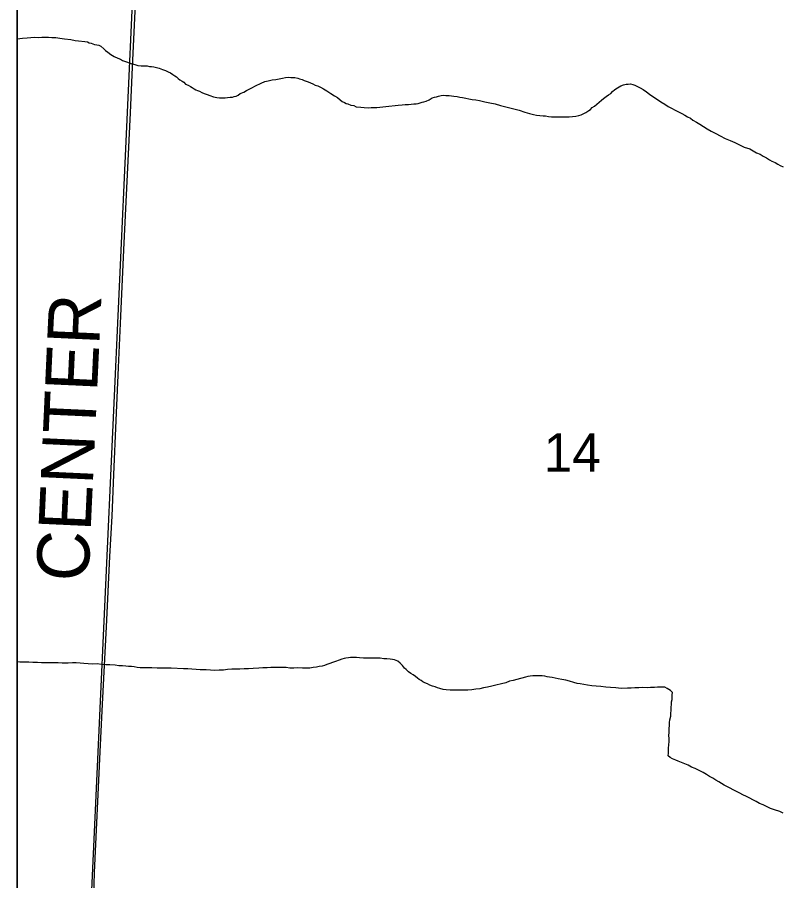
# Model space of a CAD drawing. Extents: x 2.4 to 73.1, y 4.5 to 25.6.
# Drawn here: x 29.4974 to 29.9131, y 23.1835 to 23.653 of the extents above; entities that cross this region are included whole.
import ezdxf

# ---------------------------------------------------------------- set-up
doc = ezdxf.new("R2010")
doc.units = 0
for name, color, linetype in [('GM_X_Interchange_Ramps', 7, 'Continuous'), ('GM_X_Minor_River', 7, 'Continuous'), ('GM_X_Section', 7, 'Continuous'), ('GM_X_Section_Text', 7, 'Continuous'), ('GM_X_Township_Road', 7, 'Continuous'), ('GM_X_Township_Road_Text', 7, 'Continuous'), ('GM_X_US_Shield', 7, 'Continuous'), ('SH_Cut_Line', 7, 'Continuous'), ('SH_Data', 7, 'Continuous')]:
    doc.layers.add(name, color=color, linetype=linetype)

msp = doc.modelspace()

# ---------------------------------------------------------------- linework, layer by layer
at = {"layer": 'GM_X_Interchange_Ramps'}
msp.add_lwpolyline([(29.49738, 24.68879), (29.49738, 21.67933)], dxfattribs=at)
at = {"layer": 'GM_X_Minor_River'}
for points in [[(29.49738, 23.6413), (29.4974, 23.6413), (29.49873, 23.64147), (29.50026, 23.64164), (29.50273, 23.64179), (29.50483, 23.64195), (29.50692, 23.6421), (29.50883, 23.64207), (29.51073, 23.64223), (29.51263, 23.6422), (29.51434, 23.64217), (29.51624, 23.64195), (29.51833, 23.64192), (29.52061, 23.64169), (29.52308, 23.64127), (29.52649, 23.64084), (29.52877, 23.64043), (29.53067, 23.6402), (29.53408, 23.63977), (29.5356, 23.63956), (29.53655, 23.63916), (29.53749, 23.63896), (29.53844, 23.63856), (29.53938, 23.63817), (29.54071, 23.63796), (29.54166, 23.63775), (29.54279, 23.63735), (29.54448, 23.63581), (29.54542, 23.63484), (29.54655, 23.63407), (29.54823, 23.63271), (29.55012, 23.63173), (29.55201, 23.63075), (29.55352, 23.63016), (29.55465, 23.62957), (29.5556, 23.62917), (29.55938, 23.62778), (29.56127, 23.62737), (29.56297, 23.62678), (29.56468, 23.62656), (29.56601, 23.62654), (29.56696, 23.62652), (29.5681, 23.62651), (29.56924, 23.6263), (29.57038, 23.62628), (29.57171, 23.62607), (29.57304, 23.62567), (29.57455, 23.62526), (29.57644, 23.62466), (29.57796, 23.62407), (29.57946, 23.62329), (29.58079, 23.6227), (29.58192, 23.62192), (29.58304, 23.62114), (29.58399, 23.62056), (29.58492, 23.61978)], [(29.58492, 23.61978), (29.58586, 23.61901), (29.58699, 23.61823), (29.58793, 23.61765), (29.58887, 23.61668), (29.59038, 23.61609), (29.59151, 23.61531), (29.59245, 23.61473), (29.59358, 23.61414), (29.59452, 23.61355), (29.59547, 23.61316), (29.59641, 23.61276), (29.59773, 23.61217), (29.59906, 23.61158), (29.60057, 23.61099), (29.60208, 23.61039), (29.60416, 23.60979), (29.60587, 23.60938), (29.60739, 23.60917), (29.60891, 23.60915), (29.61043, 23.60912), (29.61176, 23.60929), (29.6131, 23.60946), (29.61443, 23.60963), (29.61539, 23.60999), (29.61634, 23.61017), (29.61749, 23.61072), (29.61864, 23.61146), (29.62056, 23.61219), (29.62209, 23.61311), (29.62382, 23.61404), (29.62804, 23.61625), (29.629, 23.61661), (29.62996, 23.61717), (29.63206, 23.61808), (29.63378, 23.61844), (29.63607, 23.61897), (29.63798, 23.61913), (29.63988, 23.61948), (29.6416, 23.61983), (29.64332, 23.62018), (29.64484, 23.62035), (29.64617, 23.62033), (29.64732, 23.62031), (29.64827, 23.62029), (29.64997, 23.61989), (29.65092, 23.61949), (29.65224, 23.61909), (29.65338, 23.61869), (29.65451, 23.6183), (29.65564, 23.6179), (29.65678, 23.61731), (29.6581, 23.61672), (29.65942, 23.61613), (29.66075, 23.61573), (29.66225, 23.61494), (29.66395, 23.61416), (29.66565, 23.61299), (29.66791, 23.61163), (29.66979, 23.61027), (29.67148, 23.60929), (29.67299, 23.60813), (29.67411, 23.60716), (29.67524, 23.60657), (29.67619, 23.60618), (29.67714, 23.60597), (29.67883, 23.60519), (29.68035, 23.60497), (29.68167, 23.60438), (29.68414, 23.60415), (29.68604, 23.60393), (29.68813, 23.60371), (29.68984, 23.60387), (29.69137, 23.60385), (29.69289, 23.60401), (29.6946, 23.60418), (29.69613, 23.60434), (29.69784, 23.6045), (29.70451, 23.60516), (29.7066, 23.60531), (29.70832, 23.60548), (29.71003, 23.60564), (29.71156, 23.6058), (29.71308, 23.60597), (29.71422, 23.60595), (29.71537, 23.60612), (29.71651, 23.60648), (29.71747, 23.60685), (29.71842, 23.60702), (29.71976, 23.60738), (29.72129, 23.60812), (29.72302, 23.60923), (29.72417, 23.60959), (29.72532, 23.60976), (29.72646, 23.61013), (29.7278, 23.61048), (29.72913, 23.61065), (29.73046, 23.61044), (29.73217, 23.61041), (29.7335, 23.6102), (29.73483, 23.61018)], [(29.73483, 23.61018), (29.73654, 23.60996), (29.73805, 23.60956), (29.73957, 23.60935), (29.74128, 23.60894), (29.74299, 23.60872), (29.74469, 23.60832), (29.74678, 23.60809), (29.74867, 23.60768), (29.75171, 23.60706), (29.75436, 23.60645), (29.7572, 23.60584), (29.76023, 23.60503), (29.77027, 23.6024), (29.7733, 23.6014), (29.77595, 23.6006), (29.77803, 23.60019), (29.77974, 23.59978), (29.78145, 23.59956), (29.78335, 23.59934), (29.78468, 23.59932), (29.7862, 23.59911), (29.7879, 23.59889), (29.78962, 23.59886), (29.79152, 23.59883), (29.79342, 23.5988), (29.79532, 23.59877), (29.79741, 23.59893), (29.79932, 23.59909), (29.80103, 23.59925), (29.80275, 23.5996), (29.80409, 23.59996), (29.80505, 23.60052), (29.80658, 23.60125), (29.80812, 23.60237), (29.80908, 23.60292), (29.81005, 23.60386), (29.8112, 23.6046), (29.81255, 23.60572), (29.81371, 23.60684), (29.81506, 23.60795), (29.81621, 23.60889), (29.81756, 23.61), (29.81891, 23.61074), (29.82006, 23.61148), (29.82103, 23.61261), (29.82238, 23.61373), (29.82372, 23.61465), (29.82468, 23.61521), (29.82564, 23.61576), (29.82698, 23.61631), (29.82851, 23.61667), (29.82965, 23.61665), (29.8308, 23.61682), (29.83212, 23.61642), (29.83325, 23.61602), (29.83458, 23.61543), (29.83608, 23.61465), (29.83778, 23.61367), (29.83948, 23.6125), (29.84116, 23.61115), (29.84737, 23.60706), (29.84944, 23.6057), (29.85133, 23.60453), (29.85321, 23.60355), (29.8551, 23.60257), (29.85699, 23.60159), (29.85868, 23.60061), (29.86038, 23.59982), (29.86189, 23.59885), (29.8634, 23.59807), (29.86471, 23.5971), (29.86679, 23.59593), (29.86848, 23.59495), (29.87055, 23.59359), (29.87244, 23.59242), (29.8747, 23.59105), (29.87715, 23.58987), (29.8796, 23.5885), (29.88224, 23.58713), (29.88507, 23.58595), (29.88753, 23.58496), (29.89017, 23.58359), (29.89263, 23.58241), (29.89565, 23.58141), (29.89754, 23.58043), (29.89942, 23.57926), (29.90131, 23.57847), (29.90301, 23.5775), (29.9047, 23.57652), (29.9064, 23.57554), (29.90772, 23.57476), (29.90942, 23.57398), (29.91093, 23.57319), (29.91225, 23.57241), (29.91394, 23.57162)], [(29.72041, 23.29057), (29.71908, 23.29116), (29.71795, 23.29175), (29.71701, 23.29233), (29.71588, 23.29292), (29.71494, 23.2937), (29.714, 23.29466), (29.71268, 23.29544), (29.71137, 23.29622), (29.71005, 23.29719), (29.70893, 23.29835), (29.70799, 23.29913), (29.70687, 23.30047), (29.70556, 23.30182), (29.70425, 23.30298), (29.70254, 23.30358), (29.70141, 23.30379), (29.70008, 23.304), (29.69837, 23.30422), (29.69666, 23.30424), (29.69476, 23.30447), (29.69267, 23.3045), (29.68563, 23.30461), (29.68354, 23.30464), (29.68183, 23.30486), (29.67993, 23.30489), (29.6786, 23.30491), (29.67746, 23.30474), (29.67612, 23.30457), (29.67517, 23.3044), (29.67383, 23.30404), (29.67249, 23.30349), (29.67039, 23.30276), (29.66886, 23.30222), (29.66733, 23.30167), (29.6658, 23.30113), (29.66446, 23.30058), (29.66312, 23.30022), (29.6616, 23.30005), (29.66007, 23.2997), (29.65835, 23.29954), (29.65645, 23.29919), (29.65435, 23.29903), (29.65245, 23.29906), (29.6496, 23.29929), (29.6477, 23.29914), (29.64561, 23.29917), (29.64352, 23.29939), (29.64143, 23.29942), (29.63952, 23.29946), (29.63762, 23.29949), (29.63534, 23.29952), (29.63325, 23.29937), (29.63096, 23.29921), (29.62868, 23.29906), (29.62563, 23.29892), (29.62316, 23.29877), (29.62068, 23.29881), (29.6184, 23.29865), (29.61612, 23.2985), (29.61402, 23.29853), (29.61174, 23.29838), (29.60945, 23.29803), (29.60717, 23.29807), (29.60469, 23.29792), (29.60241, 23.29796), (29.60013, 23.29818), (29.5969, 23.29823), (29.59462, 23.29846), (29.59234, 23.2985), (29.59006, 23.29872), (29.58778, 23.29876), (29.58113, 23.29905), (29.57866, 23.29909), (29.576, 23.29914), (29.57352, 23.29918), (29.57048, 23.29922), (29.5682, 23.29926), (29.56611, 23.29929), (29.56421, 23.29932), (29.5625, 23.29954), (29.56098, 23.29975), (29.55946, 23.29997), (29.55794, 23.29999), (29.55642, 23.30021), (29.55452, 23.30043), (29.55262, 23.30046), (29.55053, 23.30068), (29.54769, 23.30092), (29.54559, 23.30095), (29.54312, 23.30118), (29.54085, 23.3014), (29.53837, 23.30125), (29.5359, 23.30148), (29.53362, 23.30171), (29.53153, 23.30174), (29.52944, 23.30197), (29.52735, 23.302), (29.52507, 23.30184), (29.52183, 23.3019), (29.51955, 23.30193)], [(29.51955, 23.30193), (29.51727, 23.30197), (29.51499, 23.302), (29.5129, 23.30204), (29.51062, 23.30207), (29.50833, 23.30211), (29.50586, 23.30215), (29.50358, 23.30238), (29.50111, 23.30241), (29.49883, 23.30245), (29.49738, 23.3026)], [(29.87027, 23.2424), (29.86782, 23.24358), (29.86593, 23.24456), (29.86405, 23.24535), (29.86216, 23.24633), (29.85762, 23.24811), (29.85668, 23.24851), (29.85555, 23.2491), (29.85366, 23.24989), (29.85233, 23.25048), (29.8514, 23.25144), (29.85142, 23.25296), (29.85144, 23.2541), (29.85147, 23.25581), (29.85168, 23.25733), (29.85191, 23.25941), (29.85193, 23.26093), (29.85176, 23.26245), (29.85179, 23.26416), (29.85181, 23.26549), (29.85183, 23.26644), (29.85204, 23.26777), (29.85207, 23.26948), (29.85228, 23.27099), (29.85269, 23.27308), (29.85272, 23.27479), (29.85293, 23.27592), (29.85296, 23.27782), (29.85317, 23.27934), (29.8532, 23.28086), (29.85341, 23.28199), (29.85343, 23.28332), (29.85345, 23.28465), (29.85366, 23.28579), (29.85253, 23.28695), (29.85084, 23.28811), (29.84952, 23.2887), (29.848, 23.28873), (29.84705, 23.28874), (29.84552, 23.28877), (29.84381, 23.2886), (29.84172, 23.28864), (29.83981, 23.28848), (29.83753, 23.28851), (29.83544, 23.28836), (29.83316, 23.28839), (29.83125, 23.28823), (29.82916, 23.28827), (29.82573, 23.28813), (29.82289, 23.28837), (29.82004, 23.2886), (29.81738, 23.28884), (29.81472, 23.28907), (29.81225, 23.2893), (29.80978, 23.28953), (29.8075, 23.28994), (29.80542, 23.29017), (29.80352, 23.29058), (29.80181, 23.29079), (29.80011, 23.29139), (29.79765, 23.292), (29.79575, 23.2926), (29.79348, 23.29302), (29.79158, 23.29324), (29.78988, 23.29364), (29.78817, 23.29405), (29.78684, 23.29426), (29.78551, 23.29447), (29.78419, 23.29468), (29.78286, 23.29489), (29.78134, 23.29492), (29.77925, 23.29495), (29.77772, 23.29498), (29.7762, 23.29481), (29.77506, 23.29464), (29.77372, 23.29428), (29.76894, 23.29303), (29.76703, 23.29249), (29.76512, 23.29195), (29.76302, 23.29122), (29.76073, 23.2905), (29.75767, 23.28979), (29.75538, 23.28925), (29.75309, 23.28872), (29.75099, 23.28837), (29.74889, 23.28784), (29.7468, 23.28768), (29.74451, 23.28734), (29.74241, 23.28718), (29.74013, 23.28722), (29.73785, 23.28706), (29.73538, 23.2871), (29.73271, 23.28715), (29.73063, 23.28737), (29.72892, 23.28758), (29.72721, 23.28799), (29.72589, 23.28839), (29.72456, 23.28898), (29.72324, 23.28938), (29.72172, 23.28979), (29.72041, 23.29057)], [(29.91386, 23.22024), (29.91197, 23.22122), (29.90913, 23.22203), (29.90705, 23.22282), (29.90479, 23.22381), (29.9029, 23.22479), (29.90101, 23.22558), (29.89912, 23.22656), (29.89743, 23.22753), (29.89573, 23.22851), (29.89384, 23.2293), (29.89196, 23.23028), (29.89026, 23.23107), (29.88818, 23.23224), (29.88667, 23.23302), (29.88497, 23.23381), (29.88328, 23.23479), (29.88177, 23.23557), (29.88026, 23.23635), (29.87894, 23.23733), (29.87725, 23.2383), (29.87555, 23.23928), (29.87385, 23.24026), (29.87216, 23.24123), (29.87027, 23.2424)]]:
    msp.add_lwpolyline(points, dxfattribs=at)
at = {"layer": 'GM_X_Section'}
msp.add_lwpolyline([(29.56071, 23.67665), (30.0546, 23.66801), (30.04412, 23.1681), (29.53795, 23.17834)], close=True, dxfattribs=at)
at = {"layer": 'GM_X_Township_Road'}
msp.add_lwpolyline([(29.53909, 23.17764), (29.53918, 23.18157), (29.53942, 23.1881), (29.54254, 23.25361), (29.54357, 23.27596), (29.5446, 23.29707), (29.54581, 23.3216), (29.54777, 23.35978), (29.54897, 23.38182), (29.54994, 23.40448), (29.55118, 23.43368), (29.5524, 23.46256), (29.55368, 23.4905), (29.55532, 23.52652), (29.55887, 23.60104), (29.5601, 23.62587), (29.56176, 23.66407), (29.5622, 23.67658)], dxfattribs=at)
at = {"layer": 'GM_X_US_Shield'}
msp.add_lwpolyline([(29.49738, 23.67785), (29.49738, 23.17918), (29.53795, 23.17834), (29.56071, 23.67665)], close=True, dxfattribs=at)
at = {"layer": 'SH_Cut_Line'}
msp.add_lwpolyline([(29.49738, 24.78522), (29.49738, 21.67933)], dxfattribs=at)
at = {"layer": 'SH_Data'}
msp.add_lwpolyline([(29.49738, 24.78522), (36.29738, 24.78522), (36.29738, 17.98522), (29.49738, 17.98522)], close=True, dxfattribs=at)

# ---------------------------------------------------------------- texts
at = {"layer": 'GM_X_Section_Text'}
msp.add_text('14', height=0.020928, rotation=0, dxfattribs=at).set_placement((29.78362, 23.40589))
at = {"layer": 'GM_X_Township_Road_Text'}
msp.add_text('CENTER', height=0.028409, rotation=87.3492, dxfattribs=at).set_placement((29.53599, 23.34582))

doc.saveas('drawing.dxf')
